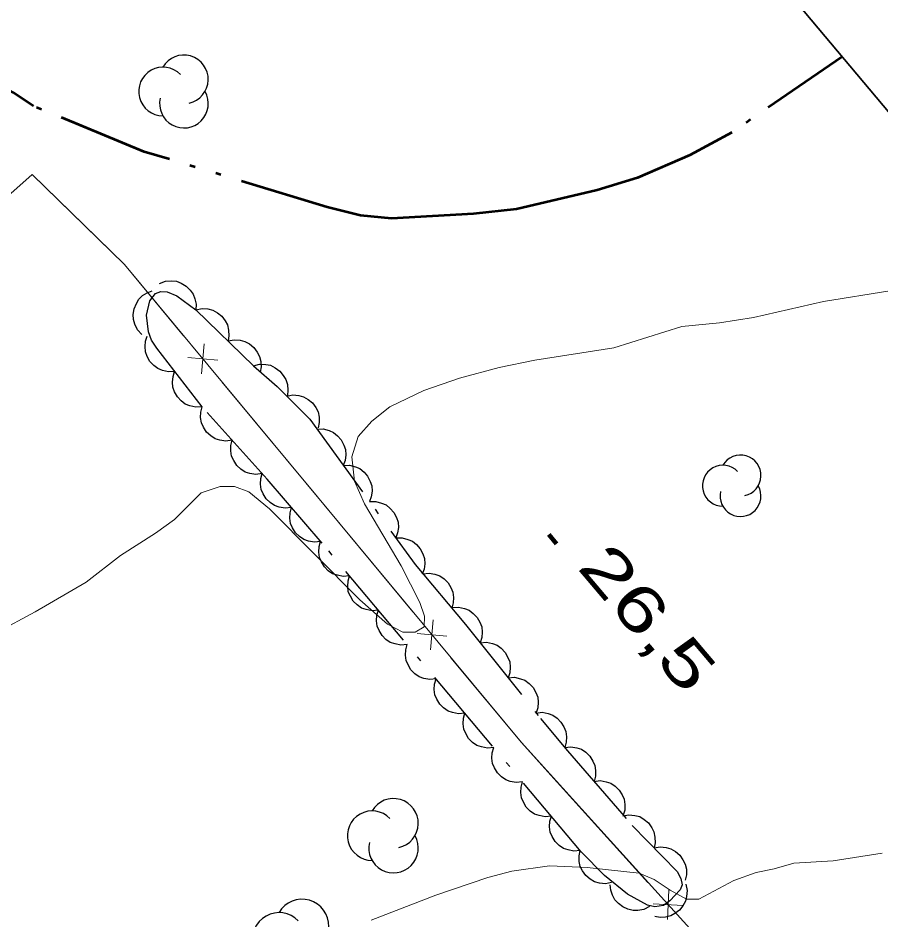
# Model space of a CAD drawing. Extents: x 386081 to 389416, y 5130568 to 5134082.
# Drawn here: x 388807.2 to 388864.9, y 5132231.8 to 5132292.1 of the extents above; entities that cross this region are included whole.
import ezdxf

# ---------------------------------------------------------------- set-up
doc = ezdxf.new("R2010")
doc.units = 0
doc.header["$LTSCALE"] = 1.2
doc.linetypes.add('DASH_DOUBLE_DOT', pattern=[9.2, 5, -1.2, 0.3, -1.2, 0.3, -1.2])
doc.linetypes.add('DOT_DASHED', pattern=[7.7, 5, -1.2, 0.3, -1.2])
for name, color, linetype, lineweight in [('2', 7, 'Continuous', 13), ('3', 7, 'Continuous', 140), ('37', 7, 'Continuous', 13), ('4', 7, 'DASH_DOUBLE_DOT', 53), ('44', 7, 'Continuous', 25), ('60', 7, 'Continuous', 13)]:
    doc.layers.add(name, color=color, linetype=linetype, lineweight=lineweight)

msp = doc.modelspace()

# ---------------------------------------------------------------- linework, layer by layer
at = {"layer": '2'}
for points in [[(388805.74, 5132251), (388808.32, 5132252.38), (388811.74, 5132254.36), (388814.02, 5132256.16), (388816.37, 5132257.65), (388817.63, 5132258.55), (388819.43, 5132260.35), (388820.69, 5132260.77), (388821.65, 5132260.77), (388822.61, 5132260.41), (388823.99, 5132259.26), (388830.04, 5132253.18), (388831.9, 5132251.56), (388832.91, 5132251.02), (388833.75, 5132251.01), (388834.35, 5132251.37), (388834.36, 5132252.1), (388834.06, 5132253), (388832.8, 5132255.46), (388830.35, 5132259.61), (388829.69, 5132261.12), (388829.51, 5132262.74), (388829.93, 5132264.12), (388830.84, 5132265.14), (388832.04, 5132266.1), (388834.32, 5132267.18), (388836.72, 5132268.02), (388839.36, 5132268.73), (388841.76, 5132269.21), (388847.04, 5132270.04), (388851.59, 5132271.47), (388854.11, 5132271.71), (388856.39, 5132272.07), (388861.07, 5132273.14), (388865.51, 5132273.85)], [(388830.81, 5132231.75), (388835.13, 5132233.42), (388838.6, 5132234.62), (388840.22, 5132235.04), (388842.73, 5132235.39), (388845.25, 5132235.27), (388848.72, 5132234.9), (388849.74, 5132234.48), (388850.81, 5132233.76), (388851.89, 5132233.16), (388852.73, 5132233.16), (388855.06, 5132234.41), (388856.56, 5132234.95), (388857.76, 5132235.19), (388859.08, 5132235.58), (388861.71, 5132235.72), (388864.98, 5132236.24)]]:
    msp.add_lwpolyline(points, dxfattribs=at)
at = {"layer": '3'}
msp.add_line((388842.69, 5132257.55), (388843.2, 5132256.94), dxfattribs=at)
at = {"layer": '37'}
for p, q in [((388819.44, 5132268.31), (388819.62, 5132270.3)), ((388818.53, 5132269.4), (388820.53, 5132269.21)), ((388820.81, 5132267.77), (388827.2, 5132260.07)), ((388827.2, 5132260.07), (388833.58, 5132252.38)), ((388834.77, 5132249.84), (388834.95, 5132251.84)), ((388833.87, 5132250.93), (388835.86, 5132250.75)), ((388842.61, 5132241.68), (388849.32, 5132234.27)), ((388850.62, 5132231.79), (388850.72, 5132233.79)), ((388849.67, 5132232.84), (388851.67, 5132232.74))]:
    msp.add_line(p, q, dxfattribs=at)
for points in [[(388741.18, 5132232.01), (388757.21, 5132247.87), (388767.67, 5132258.04), (388774.46, 5132251.74), (388808.11, 5132281.63), (388814.29, 5132275.62), (388840.85, 5132243.63), (388852.11, 5132231.19), (388862.13, 5132219.19), (388869.56, 5132210.01), (388874.65, 5132203.87), (388878.81, 5132198.34), (388887.99, 5132185.36), (388897.42, 5132172.68), (388899.66, 5132170.23), (388907.91, 5132170.38)], [(388804.24, 5132278.19), (388808.11, 5132281.63), (388811.57, 5132278.27)], [(388811.57, 5132278.27), (388814.29, 5132275.62), (388818.25, 5132270.85)], [(388836.14, 5132249.3), (388840.85, 5132243.63), (388842.61, 5132241.68)]]:
    msp.add_lwpolyline(points, dxfattribs=at)
at = {"layer": '4'}
msp.add_lwpolyline([(388862.32, 5132289.5), (388854.93, 5132284.45), (388852.11, 5132282.93), (388848.62, 5132281.42), (388845.92, 5132280.59), (388840.52, 5132279.32), (388837.64, 5132279), (388832.17, 5132278.7), (388830.08, 5132278.9), (388827.86, 5132279.45), (388815.62, 5132283.16), (388808.2, 5132286.21), (388806.85, 5132287.11), (388803.48, 5132288.98), (388802.64, 5132289.09), (388799.1, 5132289.88), (388796.57, 5132291.23)], dxfattribs=at)
at = {"layer": '44'}
for points in [[(388816.64, 5132274.35), (388817.03, 5132274.49), (388817.44, 5132274.52), (388817.77, 5132274.49), (388818.09, 5132274.36), (388818.41, 5132274.17), (388818.68, 5132273.9), (388818.88, 5132273.64), (388819.01, 5132273.32), (388819.08, 5132272.95), (388819.07, 5132272.59)], [(388815.45, 5132270.94), (388815.17, 5132271.25), (388814.99, 5132271.62), (388814.89, 5132271.93), (388814.88, 5132272.28), (388814.94, 5132272.65), (388815.09, 5132273), (388815.25, 5132273.29), (388815.5, 5132273.53), (388815.81, 5132273.73), (388816.15, 5132273.86)], [(388819.07, 5132272.59), (388819.48, 5132272.68), (388819.88, 5132272.64), (388820.2, 5132272.57), (388820.51, 5132272.39), (388820.8, 5132272.16), (388821.02, 5132271.85), (388821.19, 5132271.57), (388821.26, 5132271.22), (388821.28, 5132270.85), (388821.22, 5132270.5)], [(388817.65, 5132268.46), (388817.23, 5132268.43), (388816.84, 5132268.53), (388816.53, 5132268.65), (388816.25, 5132268.86), (388816, 5132269.13), (388815.82, 5132269.47), (388815.69, 5132269.77), (388815.67, 5132270.12), (388815.7, 5132270.49), (388815.81, 5132270.83)], [(388821.22, 5132270.5), (388821.63, 5132270.58), (388822.03, 5132270.55), (388822.35, 5132270.47), (388822.66, 5132270.3), (388822.95, 5132270.07), (388823.17, 5132269.76), (388823.33, 5132269.47), (388823.41, 5132269.13), (388823.43, 5132268.76), (388823.37, 5132268.41)], [(388822.93, 5132268.83), (388823.33, 5132268.94), (388823.74, 5132268.92), (388824.07, 5132268.87), (388824.38, 5132268.71), (388824.68, 5132268.49), (388824.92, 5132268.19), (388825.1, 5132267.92), (388825.19, 5132267.58), (388825.23, 5132267.21), (388825.19, 5132266.86)], [(388819.48, 5132266.09), (388819.07, 5132266.06), (388818.67, 5132266.15), (388818.36, 5132266.27), (388818.08, 5132266.49), (388817.83, 5132266.76), (388817.65, 5132267.1), (388817.53, 5132267.4), (388817.5, 5132267.75), (388817.54, 5132268.12), (388817.65, 5132268.46)], [(388825.15, 5132266.81), (388825.56, 5132266.89), (388825.96, 5132266.85), (388826.28, 5132266.77), (388826.59, 5132266.59), (388826.87, 5132266.35), (388827.09, 5132266.04), (388827.25, 5132265.75), (388827.32, 5132265.41), (388827.33, 5132265.04), (388827.26, 5132264.68)], [(388821.49, 5132263.86), (388821.08, 5132263.8), (388820.68, 5132263.86), (388820.36, 5132263.96), (388820.06, 5132264.15), (388819.79, 5132264.4), (388819.59, 5132264.73), (388819.44, 5132265.02), (388819.39, 5132265.37), (388819.4, 5132265.74), (388819.48, 5132266.09)], [(388827.17, 5132264.6), (388827.58, 5132264.62), (388827.98, 5132264.51), (388828.28, 5132264.38), (388828.55, 5132264.16), (388828.8, 5132263.88), (388828.97, 5132263.54), (388829.08, 5132263.23), (388829.1, 5132262.88), (388829.05, 5132262.51), (388828.93, 5132262.17)], [(388823.5, 5132261.63), (388823.08, 5132261.57), (388822.68, 5132261.63), (388822.37, 5132261.73), (388822.07, 5132261.92), (388821.8, 5132262.17), (388821.6, 5132262.5), (388821.45, 5132262.79), (388821.4, 5132263.14), (388821.4, 5132263.51), (388821.49, 5132263.86)], [(388825.46, 5132259.36), (388825.05, 5132259.31), (388824.65, 5132259.39), (388824.33, 5132259.49), (388824.04, 5132259.69), (388823.78, 5132259.95), (388823.58, 5132260.27), (388823.44, 5132260.57), (388823.4, 5132260.92), (388823.41, 5132261.29), (388823.51, 5132261.64)], [(388828.93, 5132262.17), (388829.35, 5132262.19), (388829.74, 5132262.08), (388830.04, 5132261.96), (388830.32, 5132261.73), (388830.56, 5132261.45), (388830.73, 5132261.11), (388830.84, 5132260.8), (388830.86, 5132260.45), (388830.81, 5132260.08), (388830.69, 5132259.75)], [(388827.42, 5132257.09), (388827, 5132257.04), (388826.6, 5132257.11), (388826.29, 5132257.21), (388826, 5132257.41), (388825.74, 5132257.67), (388825.54, 5132258), (388825.4, 5132258.29), (388825.36, 5132258.64), (388825.37, 5132259.01), (388825.46, 5132259.36)], [(388830.69, 5132259.75), (388831.11, 5132259.76), (388831.5, 5132259.65), (388831.8, 5132259.53), (388832.08, 5132259.3), (388832.32, 5132259.03), (388832.49, 5132258.68), (388832.6, 5132258.38), (388832.62, 5132258.02), (388832.57, 5132257.66), (388832.45, 5132257.32)], [(388829.35, 5132254.79), (388828.93, 5132254.75), (388828.54, 5132254.83), (388828.22, 5132254.93), (388827.93, 5132255.13), (388827.67, 5132255.39), (388827.48, 5132255.72), (388827.34, 5132256.02), (388827.3, 5132256.37), (388827.32, 5132256.74), (388827.42, 5132257.09)], [(388832.45, 5132257.32), (388832.87, 5132257.33), (388833.26, 5132257.23), (388833.57, 5132257.1), (388833.84, 5132256.88), (388834.08, 5132256.6), (388834.25, 5132256.25), (388834.36, 5132255.95), (388834.38, 5132255.6), (388834.34, 5132255.23), (388834.21, 5132254.89)], [(388831.28, 5132252.49), (388830.86, 5132252.45), (388830.47, 5132252.53), (388830.15, 5132252.63), (388829.86, 5132252.84), (388829.6, 5132253.1), (388829.41, 5132253.43), (388829.27, 5132253.72), (388829.23, 5132254.07), (388829.25, 5132254.45), (388829.35, 5132254.79)], [(388834.26, 5132254.93), (388834.67, 5132254.97), (388835.07, 5132254.89), (388835.39, 5132254.79), (388835.68, 5132254.59), (388835.94, 5132254.33), (388836.13, 5132254), (388836.27, 5132253.7), (388836.31, 5132253.35), (388836.29, 5132252.98), (388836.2, 5132252.63)], [(388836.23, 5132252.66), (388836.64, 5132252.69), (388837.04, 5132252.61), (388837.35, 5132252.49), (388837.63, 5132252.28), (388837.89, 5132252.01), (388838.07, 5132251.68), (388838.2, 5132251.38), (388838.23, 5132251.03), (388838.2, 5132250.66), (388838.1, 5132250.31)], [(388833.21, 5132250.2), (388832.79, 5132250.15), (388832.4, 5132250.23), (388832.08, 5132250.34), (388831.79, 5132250.54), (388831.53, 5132250.8), (388831.34, 5132251.13), (388831.2, 5132251.43), (388831.16, 5132251.78), (388831.18, 5132252.15), (388831.28, 5132252.49)], [(388835.14, 5132247.9), (388834.72, 5132247.86), (388834.32, 5132247.93), (388834.01, 5132248.04), (388833.72, 5132248.24), (388833.46, 5132248.5), (388833.27, 5132248.83), (388833.13, 5132249.13), (388833.09, 5132249.48), (388833.11, 5132249.85), (388833.21, 5132250.2)], [(388838.1, 5132250.31), (388838.51, 5132250.35), (388838.91, 5132250.26), (388839.22, 5132250.15), (388839.5, 5132249.94), (388839.76, 5132249.67), (388839.94, 5132249.33), (388840.07, 5132249.03), (388840.1, 5132248.68), (388840.07, 5132248.31), (388839.97, 5132247.97)], [(388837.07, 5132245.6), (388836.65, 5132245.56), (388836.25, 5132245.64), (388835.94, 5132245.74), (388835.65, 5132245.95), (388835.39, 5132246.21), (388835.2, 5132246.54), (388835.06, 5132246.83), (388835.02, 5132247.18), (388835.04, 5132247.55), (388835.14, 5132247.9)], [(388839.97, 5132247.97), (388840.38, 5132248), (388840.78, 5132247.91), (388841.09, 5132247.8), (388841.37, 5132247.59), (388841.63, 5132247.32), (388841.81, 5132246.99), (388841.94, 5132246.68), (388841.97, 5132246.33), (388841.94, 5132245.96), (388841.83, 5132245.62)], [(388839, 5132243.31), (388838.58, 5132243.26), (388838.18, 5132243.34), (388837.87, 5132243.45), (388837.58, 5132243.65), (388837.32, 5132243.91), (388837.13, 5132244.24), (388836.99, 5132244.54), (388836.95, 5132244.89), (388836.97, 5132245.26), (388837.07, 5132245.6)], [(388841.83, 5132245.61), (388842.24, 5132245.66), (388842.64, 5132245.58), (388842.95, 5132245.47), (388843.24, 5132245.27), (388843.5, 5132245.01), (388843.7, 5132244.68), (388843.83, 5132244.38), (388843.87, 5132244.03), (388843.85, 5132243.66), (388843.75, 5132243.31)], [(388840.93, 5132241.01), (388840.51, 5132240.97), (388840.11, 5132241.04), (388839.8, 5132241.15), (388839.51, 5132241.35), (388839.25, 5132241.61), (388839.06, 5132241.94), (388838.92, 5132242.24), (388838.88, 5132242.59), (388838.9, 5132242.96), (388839, 5132243.31)], [(388843.75, 5132243.31), (388844.16, 5132243.36), (388844.56, 5132243.29), (388844.88, 5132243.19), (388845.17, 5132242.99), (388845.43, 5132242.73), (388845.63, 5132242.4), (388845.77, 5132242.11), (388845.82, 5132241.76), (388845.8, 5132241.39), (388845.71, 5132241.04)], [(388842.86, 5132238.71), (388842.44, 5132238.67), (388842.04, 5132238.75), (388841.73, 5132238.85), (388841.44, 5132239.05), (388841.18, 5132239.32), (388840.99, 5132239.65), (388840.85, 5132239.94), (388840.81, 5132240.29), (388840.83, 5132240.66), (388840.93, 5132241.01)], [(388845.71, 5132241.04), (388846.13, 5132241.09), (388846.53, 5132241.02), (388846.84, 5132240.92), (388847.13, 5132240.72), (388847.4, 5132240.46), (388847.59, 5132240.13), (388847.73, 5132239.84), (388847.78, 5132239.49), (388847.77, 5132239.12), (388847.67, 5132238.77)], [(388847.63, 5132238.73), (388848.04, 5132238.81), (388848.45, 5132238.76), (388848.77, 5132238.68), (388849.07, 5132238.5), (388849.35, 5132238.26), (388849.57, 5132237.94), (388849.72, 5132237.66), (388849.79, 5132237.31), (388849.8, 5132236.94), (388849.73, 5132236.59)], [(388844.79, 5132236.42), (388844.37, 5132236.37), (388843.97, 5132236.45), (388843.66, 5132236.55), (388843.37, 5132236.76), (388843.11, 5132237.02), (388842.92, 5132237.35), (388842.78, 5132237.65), (388842.74, 5132238), (388842.76, 5132238.37), (388842.86, 5132238.71)], [(388846.88, 5132234.27), (388846.47, 5132234.19), (388846.07, 5132234.24), (388845.75, 5132234.32), (388845.45, 5132234.5), (388845.16, 5132234.74), (388844.95, 5132235.05), (388844.79, 5132235.34), (388844.72, 5132235.69), (388844.71, 5132236.06), (388844.78, 5132236.41)], [(388849.73, 5132236.59), (388850.14, 5132236.66), (388850.54, 5132236.62), (388850.86, 5132236.53), (388851.17, 5132236.35), (388851.45, 5132236.11), (388851.66, 5132235.8), (388851.82, 5132235.51), (388851.89, 5132235.17), (388851.9, 5132234.79), (388851.82, 5132234.44)], [(388849.42, 5132232.67), (388849.05, 5132232.48), (388848.65, 5132232.41), (388848.32, 5132232.4), (388847.98, 5132232.49), (388847.64, 5132232.64), (388847.34, 5132232.88), (388847.11, 5132233.11), (388846.95, 5132233.42), (388846.83, 5132233.77), (388846.8, 5132234.13)], [(388851.85, 5132234.16), (388851.94, 5132233.75), (388851.9, 5132233.35), (388851.83, 5132233.03), (388851.66, 5132232.72), (388851.43, 5132232.43), (388851.12, 5132232.2), (388850.84, 5132232.04), (388850.5, 5132231.96), (388850.13, 5132231.94), (388849.77, 5132232)]]:
    msp.add_lwpolyline(points, dxfattribs=at)
at = {"layer": '44', "linetype": 'DOT_DASHED'}
msp.add_lwpolyline([(388822.93, 5132268.83), (388824.51, 5132267.45), (388826.69, 5132265.26), (388833.74, 5132255.54), (388837.12, 5132251.54), (388842.13, 5132245.25), (388843.94, 5132243.09), (388848.26, 5132238.09), (388851.27, 5132235.01), (388851.53, 5132234.55), (388851.6, 5132234.11), (388851.48, 5132233.78), (388850.78, 5132233.05), (388850.37, 5132232.74), (388849.79, 5132232.65), (388849.28, 5132232.75), (388847.95, 5132233.49), (388846.41, 5132234.75), (388844.86, 5132236.33), (388827.52, 5132256.97), (388823.84, 5132261.25), (388819.48, 5132266.09), (388816.45, 5132270.01), (388816.11, 5132270.55), (388815.89, 5132271.12), (388815.76, 5132272.23), (388815.99, 5132273.19), (388816.36, 5132273.67), (388816.72, 5132273.8), (388817.14, 5132273.78), (388817.8, 5132273.51), (388819.07, 5132272.59)], close=True, dxfattribs=at)
at = {"layer": '44'}
for centre, radius, start, end in [((388818.27, 5132288.001), 1.627, 282.26917, 149.72626), ((388816.87, 5132287.187), 1.627, 44.11537, 269.80396), ((388818.27, 5132286.373), 1.627, 166.93686, 29.62122), ((388855.512, 5132261.496), 1.37, 282.26917, 149.72626), ((388855.512, 5132261.496), 1.37, 282.26917, 149.72626), ((388854.334, 5132260.811), 1.37, 44.11537, 269.80396), ((388854.334, 5132260.811), 1.37, 44.11537, 269.80396), ((388855.512, 5132260.126), 1.37, 166.93686, 29.62122), ((388855.512, 5132260.126), 1.37, 166.93686, 29.62122), ((388832.292, 5132238.236), 1.657, 282.26917, 149.72626), ((388830.867, 5132237.408), 1.657, 44.11537, 269.80396), ((388832.292, 5132236.579), 1.657, 166.93686, 29.62122), ((388826.175, 5132231.372), 1.783, 282.26917, 149.72626), ((388824.642, 5132230.48), 1.783, 44.11537, 269.80396)]:
    msp.add_arc(centre, radius, start, end, dxfattribs=at)
at = {"layer": '60', "lineweight": 35}
msp.add_lwpolyline([(386109.63, 5132985.69), (387380.72, 5134053.36), (389052.99, 5132062.51), (387781.9, 5130994.83)], close=True, dxfattribs=at)

# ---------------------------------------------------------------- texts
at = {"layer": '3', "width": 1.45}
msp.add_text('26,5   ', height=3, rotation=310.294, dxfattribs=at).set_placement((388844.52, 5132255.33))

doc.saveas('drawing.dxf')
